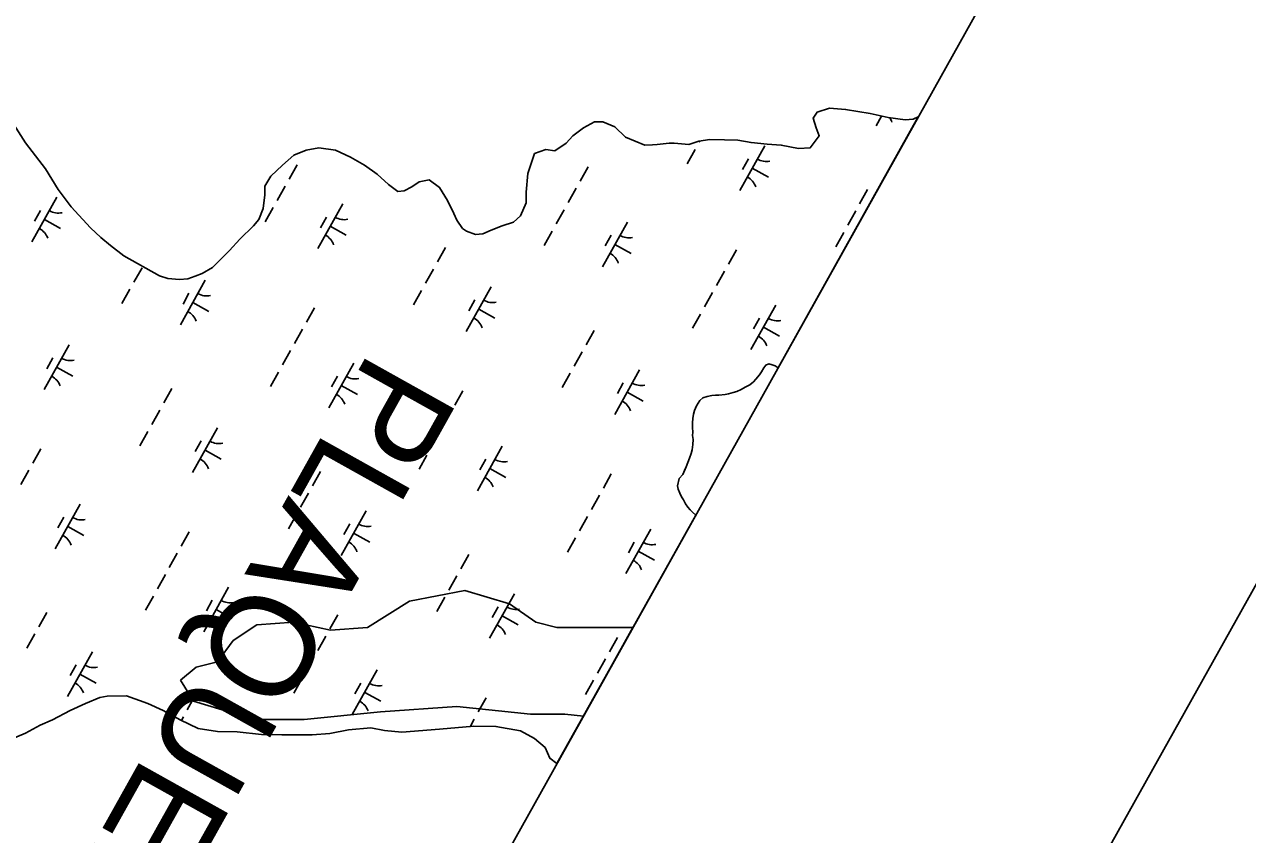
# Model space of a CAD drawing. Extents: x 3923531 to 3943530, y 207391 to 229799.
# Drawn here: x 3937629 to 3938825, y 216096 to 216888 of the extents above; entities that cross this region are included whole.
import ezdxf

# ---------------------------------------------------------------- set-up
doc = ezdxf.new("R2010")
doc.units = 0
for name, color, linetype in [('V-ANNO-SYMB', 7, 'Continuous'), ('V-GRID-FRAM', 7, 'Continuous'), ('V-SITE-VEGE', 7, 'Continuous'), ('V-TOPO-GNAM-IDEN', 7, 'Continuous'), ('V-TOPO-SHOR', 7, 'Continuous'), ('V-WETL-SWMP', 7, 'Continuous')]:
    doc.layers.add(name, color=color, linetype=linetype)

msp = doc.modelspace()

# ---------------------------------------------------------------- linework, layer by layer
at = {"layer": 'V-ANNO-SYMB'}
msp.add_lwpolyline([(3932328.9, 228191.4), (3924261.4, 213750.5), (3934264.5, 208162.2), (3942332, 222603.1), (3932328.9, 228191.4)], dxfattribs=at)
at = {"layer": 'V-GRID-FRAM'}
msp.add_lwpolyline([(3941569.4, 222286.8), (3934196.5, 209089.1), (3926890.1, 213186.2), (3934009.8, 226348.1), (3941569.4, 222286.8)], dxfattribs=at)
at = {"layer": 'V-SITE-VEGE'}
for p, q in [((3938005.4, 216324.1), (3938059.5, 216334.5)), ((3938059.5, 216334.5), (3938103.3, 216321.6)), ((3937964.2, 216298.4), (3938005.4, 216324.1)), ((3938103.3, 216321.6), (3938129, 216303.5)), ((3937832.9, 216285.5), (3937856.1, 216301)), ((3937856.1, 216301), (3937892.1, 216303.5)), ((3937892.1, 216303.5), (3937928.2, 216295.8)), ((3937928.2, 216295.8), (3937964.2, 216298.4)), ((3938129, 216303.5), (3938149.6, 216298.4)), ((3938149.6, 216298.4), (3938224, 216298.4)), ((3938224, 216298.4), (3938175.5, 216211.6)), ((3937817.5, 216264.9), (3937832.9, 216285.5)), ((3937796.9, 216259.7), (3937817.5, 216264.9)), ((3937781.4, 216246.9), (3937796.9, 216259.7)), ((3937794.3, 216226.2), (3937781.4, 216246.9)), ((3937853.5, 216208.2), (3937794.3, 216226.2)), ((3937977.1, 216215.9), (3937902.4, 216208.2)), ((3938051.8, 216221.1), (3937977.1, 216215.9)), ((3938123.9, 216213.4), (3938051.8, 216221.1)), ((3938157.3, 216213.4), (3938123.9, 216213.4)), ((3938175.5, 216211.6), (3938157.3, 216213.4)), ((3937902.4, 216208.2), (3937853.5, 216208.2))]:
    msp.add_line(p, q, dxfattribs=at)
at = {"layer": 'V-TOPO-SHOR'}
for points in [[(3937892.2, 216760.5), (3937904.4, 216765.4), (3937916.8, 216767.6), (3937932.9, 216765.3), (3937947.6, 216758.6), (3937961.5, 216750.8), (3937973.8, 216741.7), (3937985, 216731.8), (3937993.9, 216724.8), (3938000.1, 216725.5), (3938007.7, 216729.6), (3938015, 216734.5), (3938024.7, 216736.2), (3938034.8, 216728.9), (3938042.7, 216716.1), (3938048.7, 216703.5), (3938051.8, 216696.7), (3938057.3, 216688.8), (3938061.1, 216686), (3938070, 216682.7), (3938077, 216683.5), (3938085.4, 216687.2), (3938096, 216691.2), (3938107.2, 216694.9), (3938114.1, 216701.2), (3938119.4, 216713.7), (3938119.5, 216724.1), (3938121.3, 216742.4), (3938127.7, 216761.9), (3938138.7, 216765.9), (3938147.6, 216764.7), (3938158.7, 216772.3), (3938165.3, 216779.2), (3938175.6, 216787.3), (3938186.4, 216793), (3938194.6, 216793.1), (3938206.1, 216788.2), (3938216.8, 216777.9), (3938235.6, 216770.3), (3938243.2, 216770.6), (3938247.8, 216771), (3938259.4, 216772.3), (3938264.3, 216772.2), (3938278.7, 216770.9), (3938288.5, 216774.2), (3938299.1, 216775.6), (3938313.6, 216775.5), (3938326.4, 216775), (3938339.5, 216772.8), (3938355.2, 216771.1), (3938369, 216770.3), (3938385.9, 216766.8), (3938397.3, 216767.7), (3938406.2, 216779.5), (3938403, 216787.3), (3938400.2, 216796.7), (3938404, 216802.5), (3938416.2, 216806.5), (3938431.9, 216805.2), (3938456, 216801.1), (3938473.7, 216797.2), (3938490.2, 216795), (3938498, 216795.7), (3938503, 216797.8)], [(3937618.4, 216790.5), (3937629.8, 216772.4), (3937649.5, 216747.1), (3937661.8, 216726.8), (3937674.6, 216709.9), (3937693.5, 216689.2), (3937703.6, 216679.9), (3937712.9, 216671.9), (3937725.9, 216661.8), (3937760.8, 216642.3), (3937769, 216639.8), (3937780.5, 216638.7), (3937788.5, 216639.6), (3937795.9, 216641.9), (3937802.7, 216644.6), (3937812.7, 216650.5), (3937829.5, 216667.3), (3937839.3, 216678.1), (3937852.8, 216691.2), (3937857.9, 216697.5), (3937862.4, 216708.2), (3937863.9, 216721.5), (3937864, 216730.1), (3937869.9, 216740), (3937881.2, 216750.5), (3937892.2, 216760.5)], [(3938269.2, 216444), (3938272.6, 216448.1), (3938274.3, 216451.8), (3938275.9, 216455.6), (3938277.7, 216459.9), (3938279.3, 216463.9), (3938280.8, 216468.6), (3938281.8, 216472.1), (3938282.6, 216477.3), (3938282.9, 216482.4), (3938282.3, 216486.2), (3938282.4, 216489.4), (3938282.2, 216493.9), (3938282.3, 216498.5), (3938282.5, 216502.8), (3938283.3, 216506.9), (3938284.2, 216510.5), (3938286, 216515.2), (3938289.4, 216520.3), (3938292.4, 216523.1), (3938296.6, 216524.2), (3938301.1, 216525.2), (3938304.7, 216525.5), (3938308.1, 216525.5), (3938314, 216526.2), (3938317.4, 216526.8), (3938322.1, 216528.1), (3938325.5, 216529.3), (3938329.7, 216531.2), (3938333.7, 216533.5), (3938338.4, 216535.9), (3938342, 216538.8), (3938344.2, 216541.3), (3938347.6, 216545.6), (3938349.6, 216548.4), (3938352.1, 216552.3), (3938353.9, 216554.9), (3938357, 216556.2), (3938360, 216555.2), (3938363.2, 216554.2), (3938365.9, 216552.4)], [(3938285.5, 216408.4), (3938282.1, 216411.2), (3938280, 216413.6), (3938277.6, 216416), (3938275.3, 216419.4), (3938273.4, 216423.2), (3938271.6, 216426.2), (3938269.9, 216429.7), (3938268.3, 216433.7), (3938267.6, 216436.9), (3938269.2, 216444)], [(3937615.3, 216188.9), (3937629.8, 216195.1), (3937644.1, 216202.7), (3937656.1, 216208.1), (3937673.4, 216217.2), (3937688.5, 216224), (3937702.6, 216229.8), (3937709.7, 216231.1), (3937728.7, 216231.5), (3937749.4, 216224), (3937764.6, 216217.1), (3937781.1, 216208), (3937798.8, 216199.5), (3937817.6, 216196.7), (3937837, 216196.3), (3937860.7, 216193.7), (3937880.7, 216193.3), (3937910.2, 216193.2), (3937927.6, 216194.8), (3937945.6, 216198.2), (3937967.6, 216200.1), (3937981, 216197.6), (3937998, 216196.1), (3938034.7, 216198.8), (3938068.3, 216201.7), (3938089.9, 216201.6), (3938114, 216197.4), (3938127.8, 216189.8), (3938138.2, 216180.8), (3938142.8, 216170.4), (3938149.6, 216165.2)]]:
    msp.add_lwpolyline(points, dxfattribs=at)
at = {"layer": 'V-WETL-SWMP'}
for p, q in [((3938400.2, 216796.7), (3938404, 216802.5)), ((3938404, 216802.5), (3938416.2, 216806.5)), ((3938416.2, 216806.5), (3938431.9, 216805.2)), ((3938431.9, 216805.2), (3938456, 216801.1)), ((3938456, 216801.1), (3938473.7, 216797.2)), ((3938467, 216798.7), (3938461.8, 216789.2)), ((3937618.4, 216790.5), (3937629.8, 216772.4)), ((3938165.3, 216779.2), (3938175.6, 216787.3)), ((3938175.6, 216787.3), (3938186.4, 216793)), ((3938186.4, 216793), (3938194.6, 216793.1)), ((3938194.6, 216793.1), (3938206.1, 216788.2)), ((3938206.1, 216788.2), (3938216.8, 216777.9)), ((3938503, 216797.8), (3938365.9, 216552.4)), ((3938403.1, 216787.3), (3938400.2, 216796.7)), ((3938406.2, 216779.5), (3938403.1, 216787.3)), ((3938473.7, 216797.2), (3938490.2, 216795)), ((3938490.2, 216795), (3938498, 216795.7)), ((3938498, 216795.7), (3938503, 216797.8)), ((3938158.7, 216772.3), (3938165.3, 216779.2)), ((3938216.8, 216777.9), (3938235.6, 216770.3)), ((3938288.5, 216774.2), (3938299.1, 216775.6)), ((3938299.1, 216775.6), (3938313.6, 216775.5)), ((3938313.6, 216775.5), (3938326.4, 216775)), ((3938326.4, 216775), (3938339.5, 216772.8)), ((3938397.3, 216767.7), (3938406.2, 216779.5)), ((3937629.8, 216772.4), (3937649.5, 216747.1)), ((3937892.2, 216760.5), (3937904.4, 216765.4)), ((3937904.4, 216765.4), (3937916.8, 216767.6)), ((3937916.8, 216767.6), (3937932.9, 216765.3)), ((3937932.9, 216765.3), (3937947.6, 216758.6)), ((3938127.7, 216761.9), (3938138.7, 216765.9)), ((3938138.7, 216765.9), (3938147.6, 216764.7)), ((3938147.6, 216764.7), (3938158.7, 216772.3)), ((3938235.6, 216770.3), (3938243.2, 216770.6)), ((3938243.2, 216770.6), (3938247.8, 216771)), ((3938247.8, 216771), (3938259.4, 216772.3)), ((3938259.4, 216772.3), (3938264.3, 216772.2)), ((3938264.3, 216772.2), (3938278.7, 216770.9)), ((3938284.8, 216766), (3938277, 216752.1)), ((3938278.7, 216770.9), (3938288.5, 216774.2)), ((3938289.5, 216774.3), (3938288.7, 216773)), ((3938352.9, 216769.6), (3938328.5, 216725.9)), ((3938339.5, 216772.8), (3938355.2, 216771.1)), ((3938355.2, 216771.1), (3938369, 216770.3)), ((3938369, 216770.3), (3938385.9, 216766.8)), ((3938385.9, 216766.8), (3938397.3, 216767.7)), ((3937869.9, 216740), (3937881.2, 216750.5)), ((3937881.2, 216750.5), (3937892.2, 216760.5)), ((3937895.4, 216751.1), (3937887.6, 216737.1)), ((3937947.6, 216758.6), (3937961.5, 216750.8)), ((3937961.5, 216750.8), (3937973.8, 216741.7)), ((3938121.3, 216742.4), (3938127.7, 216761.9)), ((3938336.9, 216756.8), (3938331.1, 216746.3)), ((3937649.5, 216747.1), (3937661.8, 216726.8)), ((3937864, 216730.1), (3937869.9, 216740)), ((3937973.8, 216741.7), (3937985, 216731.8)), ((3938119.5, 216724.1), (3938121.3, 216742.4)), ((3938180, 216749), (3938172.2, 216735.1)), ((3938340.7, 216747.8), (3938356.5, 216739)), ((3937661.8, 216726.8), (3937674.6, 216709.9)), ((3937863.9, 216721.5), (3937864, 216730.1)), ((3937883.7, 216730.2), (3937875.9, 216716.2)), ((3937985, 216731.8), (3937993.9, 216724.8)), ((3938000.1, 216725.5), (3938007.7, 216729.6)), ((3938007.7, 216729.6), (3938015, 216734.5)), ((3938015, 216734.5), (3938024.7, 216736.2)), ((3938024.7, 216736.2), (3938034.8, 216728.9)), ((3938034.8, 216728.9), (3938042.7, 216716.1)), ((3938168.3, 216728.1), (3938160.5, 216714.1)), ((3938453.5, 216726.8), (3938445.7, 216712.9)), ((3937660.5, 216719.2), (3937636.1, 216675.6)), ((3937862.4, 216708.2), (3937863.9, 216721.5)), ((3937993.9, 216724.8), (3938000.1, 216725.5)), ((3938042.7, 216716.1), (3938048.7, 216703.5)), ((3938119.4, 216713.7), (3938119.5, 216724.1)), ((3937644.5, 216706.4), (3937638.6, 216695.9)), ((3937674.6, 216709.9), (3937693.5, 216689.2)), ((3937857.9, 216697.5), (3937862.4, 216708.2)), ((3937872, 216709.2), (3937864.2, 216695.2)), ((3937940.1, 216712.7), (3937915.7, 216669.1)), ((3938048.7, 216703.5), (3938051.8, 216696.7)), ((3938114.1, 216701.2), (3938119.4, 216713.7)), ((3938156.6, 216707.1), (3938148.8, 216693.2)), ((3938441.8, 216705.9), (3938434, 216691.9)), ((3937648.3, 216697.4), (3937664, 216688.6)), ((3937839.3, 216678.1), (3937852.8, 216691.2)), ((3937852.8, 216691.2), (3937857.9, 216697.5)), ((3937924.1, 216699.9), (3937918.3, 216689.4)), ((3937927.9, 216690.9), (3937943.6, 216682.1)), ((3938051.8, 216696.7), (3938057.3, 216688.8)), ((3938085.4, 216687.2), (3938096, 216691.2)), ((3938096, 216691.2), (3938107.2, 216694.9)), ((3938107.2, 216694.9), (3938114.1, 216701.2)), ((3938218.5, 216694.9), (3938194.1, 216651.3)), ((3937693.5, 216689.2), (3937703.6, 216679.9)), ((3937703.6, 216679.9), (3937712.9, 216671.9)), ((3938057.3, 216688.8), (3938061.1, 216686)), ((3938061.1, 216686), (3938070, 216682.7)), ((3938070, 216682.7), (3938077, 216683.5)), ((3938077, 216683.5), (3938085.4, 216687.2)), ((3938144.9, 216686.2), (3938137.1, 216672.2)), ((3938202.5, 216682.1), (3938196.7, 216671.6)), ((3938430.1, 216684.9), (3938422.3, 216670.9)), ((3937712.9, 216671.9), (3937725.9, 216661.8)), ((3937812.7, 216650.5), (3937829.5, 216667.3)), ((3937829.5, 216667.3), (3937839.3, 216678.1)), ((3938040.7, 216670), (3938032.8, 216656)), ((3938206.3, 216673.1), (3938222.1, 216664.3)), ((3938325.2, 216667.9), (3938317.4, 216653.9)), ((3937725.9, 216661.8), (3937760.8, 216642.3)), ((3937743.8, 216650.3), (3937735.9, 216636.3)), ((3937795.9, 216641.9), (3937802.7, 216644.6)), ((3937802.7, 216644.6), (3937812.7, 216650.5)), ((3938028.9, 216649), (3938021.1, 216635.1)), ((3938313.5, 216646.9), (3938305.7, 216633)), ((3937760.8, 216642.3), (3937769, 216639.8)), ((3937769, 216639.8), (3937780.5, 216638.7)), ((3937780.5, 216638.7), (3937788.5, 216639.6)), ((3937805.7, 216638.1), (3937781.3, 216594.4)), ((3937788.5, 216639.6), (3937795.9, 216641.9)), ((3938085.3, 216631.6), (3938060.9, 216588)), ((3937732, 216629.3), (3937724.2, 216615.4)), ((3937789.7, 216625.3), (3937783.9, 216614.8)), ((3938017.2, 216628.1), (3938009.4, 216614.1)), ((3938301.8, 216626), (3938294, 216612)), ((3937793.5, 216616.3), (3937809.2, 216607.5)), ((3937912.4, 216611.1), (3937904.6, 216597.1)), ((3938069.3, 216618.8), (3938063.5, 216608.3)), ((3938073.1, 216609.8), (3938088.9, 216601)), ((3938363.7, 216613.8), (3938339.4, 216570.2)), ((3938290.1, 216605), (3938282.3, 216591.1)), ((3938347.7, 216601), (3938341.9, 216590.5)), ((3937900.7, 216590.1), (3937892.9, 216576.1)), ((3938185.9, 216588.9), (3938178.1, 216574.9)), ((3938351.6, 216592), (3938367.3, 216583.2)), ((3937672.5, 216574.8), (3937648.1, 216531.1)), ((3937656.5, 216562), (3937650.7, 216551.5)), ((3937889, 216569.2), (3937881.2, 216555.2)), ((3938174.2, 216567.9), (3938166.4, 216553.9)), ((3937660.3, 216553), (3937676, 216544.2)), ((3937877.3, 216548.2), (3937869.5, 216534.2)), ((3937950.9, 216557), (3937926.5, 216513.3)), ((3938230.5, 216550.5), (3938206.2, 216506.8)), ((3938349.6, 216548.4), (3938347.6, 216545.6)), ((3938352.1, 216552.3), (3938349.6, 216548.4)), ((3938353.9, 216554.9), (3938352.1, 216552.3)), ((3938357, 216556.2), (3938353.9, 216554.9)), ((3938360, 216555.2), (3938357, 216556.2)), ((3938363.2, 216554.2), (3938360, 216555.2)), ((3938365.9, 216552.4), (3938363.2, 216554.2)), ((3937934.9, 216544.1), (3937929.1, 216533.7)), ((3937938.7, 216535.1), (3937954.4, 216526.4)), ((3938162.5, 216547), (3938154.7, 216533)), ((3938214.5, 216537.7), (3938208.7, 216527.2)), ((3938338.4, 216535.9), (3938333.7, 216533.5)), ((3938342, 216538.8), (3938338.4, 216535.9)), ((3938344.2, 216541.3), (3938342, 216538.8)), ((3938347.6, 216545.6), (3938344.2, 216541.3)), ((3937773, 216532), (3937765.2, 216518.1)), ((3938057.6, 216529.9), (3938049.8, 216516)), ((3938218.4, 216528.7), (3938234.1, 216519.9)), ((3938296.6, 216524.2), (3938292.4, 216523.1)), ((3938301.1, 216525.2), (3938296.6, 216524.2)), ((3938304.7, 216525.5), (3938301.1, 216525.2)), ((3938308.1, 216525.5), (3938304.7, 216525.5)), ((3938314, 216526.2), (3938308.1, 216525.5)), ((3938317.4, 216526.8), (3938314, 216526.2)), ((3938322.1, 216528.1), (3938317.4, 216526.8)), ((3938325.5, 216529.3), (3938322.1, 216528.1)), ((3938329.7, 216531.2), (3938325.5, 216529.3)), ((3938333.7, 216533.5), (3938329.7, 216531.2)), ((3938286, 216515.2), (3938284.2, 216510.5)), ((3938289.4, 216520.3), (3938286, 216515.2)), ((3938292.4, 216523.1), (3938289.4, 216520.3)), ((3937761.3, 216511.1), (3937753.5, 216497.1)), ((3938045.9, 216509), (3938038.1, 216495)), ((3938282.5, 216502.8), (3938282.3, 216498.5)), ((3938283.3, 216506.9), (3938282.5, 216502.8)), ((3938284.2, 216510.5), (3938283.3, 216506.9)), ((3937749.6, 216490.1), (3937741.8, 216476.2)), ((3937817.7, 216493.7), (3937793.3, 216450)), ((3938034.2, 216488), (3938026.4, 216474.1)), ((3938282.3, 216498.5), (3938282.2, 216493.9)), ((3938282.2, 216493.9), (3938282.4, 216489.4)), ((3938282.4, 216489.4), (3938282.3, 216486.2)), ((3937801.7, 216480.8), (3937795.9, 216470.4)), ((3938096.1, 216475.8), (3938071.8, 216432.2)), ((3938282.6, 216477.3), (3938281.8, 216472.1)), ((3938282.3, 216486.2), (3938282.9, 216482.4)), ((3938282.9, 216482.4), (3938282.6, 216477.3)), ((3937644.8, 216473.1), (3937637, 216459.1)), ((3937805.5, 216471.8), (3937821.2, 216463.1)), ((3938022.5, 216467.1), (3938014.7, 216453.1)), ((3938279.3, 216463.9), (3938277.7, 216459.9)), ((3938280.8, 216468.6), (3938279.3, 216463.9)), ((3938281.8, 216472.1), (3938280.8, 216468.6)), ((3937633.1, 216452.2), (3937625.3, 216438.2)), ((3938080.1, 216463), (3938074.3, 216452.5)), ((3938083.9, 216454), (3938099.7, 216445.2)), ((3938275.9, 216455.6), (3938272.6, 216448.1)), ((3938277.7, 216459.9), (3938275.9, 216455.6)), ((3937918.3, 216450.9), (3937910.5, 216436.9)), ((3938202.8, 216448.8), (3938195, 216434.8)), ((3938269.2, 216444), (3938267.6, 216436.9)), ((3938272.6, 216448.1), (3938269.2, 216444)), ((3937906.6, 216429.9), (3937898.8, 216416)), ((3938191.1, 216427.9), (3938183.3, 216413.9)), ((3938267.6, 216436.9), (3938268.3, 216433.7)), ((3938268.3, 216433.7), (3938269.9, 216429.7)), ((3938269.9, 216429.7), (3938271.6, 216426.2)), ((3937683.3, 216419), (3937658.9, 216375.4)), ((3938271.6, 216426.2), (3938273.4, 216423.2)), ((3938273.4, 216423.2), (3938275.3, 216419.4)), ((3938275.3, 216419.4), (3938277.6, 216416)), ((3938277.6, 216416), (3938280, 216413.6)), ((3937667.3, 216406.2), (3937661.5, 216395.7)), ((3937894.8, 216409), (3937887, 216395)), ((3937962.9, 216412.5), (3937938.6, 216368.9)), ((3938285.5, 216408.4), (3938149.6, 216165.2)), ((3938179.4, 216406.9), (3938171.6, 216392.9)), ((3938280, 216413.6), (3938282.1, 216411.2)), ((3938282.1, 216411.2), (3938285.5, 216408.4)), ((3937671.1, 216397.2), (3937686.8, 216388.4)), ((3937790, 216392), (3937782.2, 216378)), ((3937946.9, 216399.7), (3937941.1, 216389.2)), ((3938241.4, 216394.7), (3938217, 216351.1)), ((3937950.7, 216390.7), (3937966.5, 216381.9)), ((3938167.7, 216386), (3938159.9, 216372)), ((3938225.3, 216381.9), (3938219.5, 216371.4)), ((3937778.3, 216371), (3937770.5, 216357.1)), ((3938063.5, 216369.8), (3938055.7, 216355.8)), ((3938229.2, 216372.9), (3938244.9, 216364.1)), ((3937766.6, 216350.1), (3937758.8, 216336.1)), ((3938051.8, 216348.8), (3938044, 216334.9)), ((3937828.5, 216337.9), (3937804.1, 216294.2)), ((3937754.9, 216329.1), (3937747.1, 216315.2)), ((3937812.5, 216325.1), (3937806.7, 216314.6)), ((3938040.1, 216327.9), (3938032.3, 216313.9)), ((3938108.2, 216331.4), (3938083.8, 216287.8)), ((3937650.7, 216312.9), (3937642.8, 216299)), ((3937816.3, 216316.1), (3937832.1, 216307.3)), ((3937935.2, 216310.9), (3937927.4, 216296.9)), ((3938092.1, 216318.6), (3938086.3, 216308.1)), ((3938096, 216309.6), (3938111.7, 216300.8)), ((3937638.9, 216292), (3937631.1, 216278)), ((3937923.5, 216289.9), (3937915.7, 216275.9)), ((3938208.7, 216288.7), (3938200.9, 216274.7)), ((3937695.3, 216274.6), (3937670.9, 216230.9)), ((3937679.3, 216261.8), (3937673.5, 216251.3)), ((3937911.8, 216269), (3937904, 216255)), ((3938197, 216267.7), (3938189.2, 216253.7)), ((3937683.1, 216252.7), (3937698.9, 216244)), ((3937900.1, 216248), (3937892.3, 216234)), ((3937973.7, 216256.8), (3937949.4, 216213.1)), ((3937957.7, 216243.9), (3937951.9, 216233.5)), ((3938185.3, 216246.7), (3938177.5, 216232.8)), ((3937702.6, 216229.8), (3937688.5, 216224)), ((3937709.7, 216231.1), (3937702.6, 216229.8)), ((3937728.7, 216231.5), (3937709.7, 216231.1)), ((3937749.4, 216224), (3937728.7, 216231.5)), ((3937795.9, 216231.8), (3937788.1, 216217.8)), ((3937961.6, 216234.9), (3937977.3, 216226.2)), ((3938080.4, 216229.7), (3938072.6, 216215.8)), ((3937673.4, 216217.2), (3937656.1, 216208.1)), ((3937688.5, 216224), (3937673.4, 216217.2)), ((3937764.6, 216217.1), (3937749.4, 216224)), ((3937781.1, 216208), (3937764.6, 216217.1)), ((3937644.1, 216202.7), (3937629.8, 216195.1)), ((3937656.1, 216208.1), (3937644.1, 216202.7)), ((3937798.8, 216199.5), (3937781.1, 216208)), ((3937784.2, 216210.9), (3937782.3, 216207.5)), ((3937967.6, 216200.1), (3937945.6, 216198.2)), ((3937981, 216197.6), (3937967.6, 216200.1)), ((3938068.3, 216201.7), (3938034.7, 216198.8)), ((3938068.7, 216208.8), (3938064.6, 216201.3)), ((3938089.9, 216201.6), (3938068.3, 216201.7)), ((3938114, 216197.4), (3938089.9, 216201.6)), ((3937629.8, 216195.1), (3937615.3, 216188.9)), ((3937817.6, 216196.7), (3937798.8, 216199.5)), ((3937837, 216196.3), (3937817.6, 216196.7)), ((3937860.7, 216193.7), (3937837, 216196.3)), ((3937880.7, 216193.3), (3937860.7, 216193.7)), ((3937910.2, 216193.2), (3937880.7, 216193.3)), ((3937927.6, 216194.8), (3937910.2, 216193.2)), ((3937945.6, 216198.2), (3937927.6, 216194.8)), ((3937998, 216196.1), (3937981, 216197.6)), ((3938034.7, 216198.8), (3937998, 216196.1)), ((3938127.8, 216189.8), (3938114, 216197.4)), ((3938138.2, 216180.8), (3938127.8, 216189.8)), ((3938142.8, 216170.4), (3938138.2, 216180.8)), ((3938149.6, 216165.2), (3938142.8, 216170.4))]:
    msp.add_line(p, q, dxfattribs=at)
for centre, start, end in [((3938460.7, 216786.8), 20.0381, 35.1567), ((3938354.4, 216771.8), 240.0381, 281.5817), ((3938327.5, 216723.5), 20.0381, 61.5817), ((3937662, 216721.4), 240.0381, 281.5817), ((3937941.6, 216714.9), 240.0381, 281.5817), ((3937635, 216673.2), 20.0381, 61.5817), ((3937914.7, 216666.7), 20.0381, 61.5817), ((3938220, 216697.1), 240.0381, 281.5817), ((3938193.1, 216648.9), 20.0381, 61.5817), ((3937807.2, 216640.3), 240.0381, 281.5817), ((3937780.3, 216592), 20.0381, 61.5817), ((3938086.8, 216633.8), 240.0381, 281.5817), ((3938059.9, 216585.6), 20.0381, 61.5817), ((3938365.2, 216616), 240.0381, 281.5817), ((3938338.3, 216567.8), 20.0381, 61.5817), ((3937674, 216577), 240.0381, 281.5817), ((3937647.1, 216528.7), 20.0381, 61.5817), ((3937952.4, 216559.1), 240.0381, 281.5817), ((3938232, 216552.7), 240.0381, 281.5817), ((3937925.5, 216510.9), 20.0381, 61.5817), ((3938205.1, 216504.4), 20.0381, 61.5817), ((3937819.2, 216495.8), 240.0381, 281.5817), ((3937792.3, 216447.6), 20.0381, 61.5817), ((3938097.6, 216478), 240.0381, 281.5817), ((3938070.7, 216429.8), 20.0381, 61.5817), ((3937684.8, 216421.2), 240.0381, 281.5817), ((3937964.4, 216414.7), 240.0381, 281.5817), ((3937657.9, 216373), 20.0381, 61.5817), ((3937937.5, 216366.5), 20.0381, 61.5817), ((3938242.8, 216396.9), 240.0381, 281.5817), ((3938215.9, 216348.7), 20.0381, 61.5817), ((3937830, 216340.1), 240.0381, 281.5817), ((3938109.6, 216333.6), 240.0381, 281.5817), ((3937803.1, 216291.8), 20.0381, 61.5817), ((3938082.7, 216285.4), 20.0381, 61.5817), ((3937696.8, 216276.7), 240.0381, 281.5817), ((3937669.9, 216228.5), 20.0381, 61.5817), ((3937975.2, 216258.9), 240.0381, 281.5817), ((3937948.3, 216210.7), 20.0381, 61.5817)]:
    msp.add_arc(centre, 17.6, start, end, dxfattribs=at)

# ---------------------------------------------------------------- texts
at = {"layer": 'V-TOPO-GNAM-IDEN'}
msp.add_text('PLAQUEMINES', height=100, rotation=240.8015, dxfattribs=at).set_placement((3937967, 216570.9))

doc.saveas('drawing.dxf')
